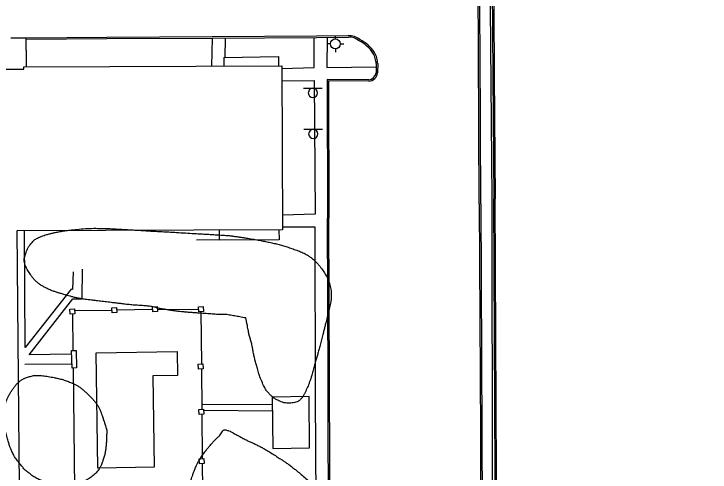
# Model space of a CAD drawing. Extents: x 2145380 to 2156929, y 139568 to 149130.
# Drawn here: x 2151128.7 to 2151409.7, y 145172.7 to 145357.8 of the extents above; entities that cross this region are included whole.
import ezdxf

# ---------------------------------------------------------------- set-up
doc = ezdxf.new("R2010")
doc.units = 0
for name, color, linetype in [('TOPO_Asphalt', 7, 'Continuous'), ('TOPO_Building', 7, 'Continuous'), ('TOPO_Concrete', 7, 'Continuous'), ('TOPO_Curb Back', 7, 'Continuous'), ('TOPO_Fence', 7, 'Continuous'), ('TOPO_Sidewalk', 7, 'Continuous'), ('TOPO_Sign', 7, 'Continuous'), ('TOPO_Tree Line', 7, 'Continuous'), ('TOPO_Wall Freestanding', 7, 'Continuous'), ('TOPO_Water Fire Hydrant', 7, 'Continuous')]:
    doc.layers.add(name, color=color, linetype=linetype)

# ---------------------------------------------------------------- blocks, each defined once
blk = doc.blocks.new('FIRHYD')
at = {"layer": 'TOPO_Water Fire Hydrant'}
for p, q in [((0, 10.2), (0, 17.3)), ((10.2, 0), (17.3, 0)), ((-10.2, 0), (-17.3, 0)), ((0, -10.2), (0, -17.3))]:
    blk.add_line(p, q, dxfattribs=at)
blk.add_circle((0, 0), 10.2, dxfattribs=at)

msp = doc.modelspace()

# ---------------------------------------------------------------- linework, layer by layer
at = {"layer": 'TOPO_Asphalt'}
msp.add_line((2151127.51, 145348.14), (2151133.74, 145348.24), dxfattribs=at)
at = {"layer": 'TOPO_Building'}
for points in [[(2151064.39, 145228.91), (2151063.98, 145331.21), (2151121.6, 145331.44), (2151121.59, 145335.53), (2151132.67, 145335.58), (2151132.67, 145336.45), (2151236.86, 145336.86), (2151237.13, 145270.58), (2151129.94, 145270.15), (2151131.51, 145092.77), (2151237.77, 145093.71), (2151238.35, 145027.44), (2151123.26, 145026.42), (2151123.22, 145031.22), (2151065.97, 145030.71), (2151064.5, 145196.3), (2151033.07, 145196.02), (2151033.03, 145201.03), (2151031.19, 145201.01), (2151030.99, 145223.32), (2151033.76, 145223.35), (2151033.72, 145228.64)], [(2151232.98, 145203.06), (2151233.25, 145182.3), (2151248.06, 145182.49), (2151247.8, 145203.25)]]:
    msp.add_lwpolyline(points, close=True, dxfattribs=at)
at = {"layer": 'TOPO_Concrete'}
msp.add_line((2151213.37, 145340.23), (2151213.37, 145336.77), dxfattribs=at)
for points in [[(2151213.37, 145340.23), (2151235.45, 145340.62), (2151235.46, 145336.86)], [(2151235.64, 145270.57), (2151235.82, 145266.51), (2151211.66, 145266.46), (2151211.65, 145270.48)]]:
    msp.add_lwpolyline(points, dxfattribs=at)
msp.add_lwpolyline([(2151161.88, 145220.92), (2151194.54, 145221.41), (2151194.69, 145211.82), (2151184.71, 145211.67), (2151185.27, 145174.68), (2151162.58, 145174.34)], close=True, dxfattribs=at)
at = {"layer": 'TOPO_Curb Back'}
for points in [[(2151409.66, 145546.45), (2151394.95, 145546.41), (2151348.18, 145546.21), (2151320.53, 145546.31), (2151321.07, 145510.87), (2151321.34, 145442.55), (2151321.64, 145386.55), (2151321.99, 145333.14), (2151322.35, 145283.09)], [(2151409.66, 145545.85), (2151394.95, 145545.81), (2151348.18, 145545.61), (2151321.14, 145545.71), (2151321.67, 145510.88), (2151321.94, 145442.55), (2151322.24, 145386.55), (2151322.59, 145333.14), (2151322.95, 145283.09)], [(2151317.12, 145281.1), (2151316.87, 145343.36), (2151316.64, 145368.84), (2151313.25, 145368.62)], [(2151316.52, 145281.1), (2151316.27, 145343.36), (2151316.05, 145368.2), (2151313.29, 145368.03)], [(2151133.74, 145348.24), (2151166.27, 145348.47), (2151208.71, 145348.71), (2151250.89, 145348.96), (2151263.67, 145349.06)], [(2151133.74, 145347.64), (2151166.27, 145347.87), (2151208.71, 145348.11), (2151250.9, 145348.36), (2151263.68, 145348.46)], [(2151274.94, 145337.78), (2151274.85, 145334.05)], [(2151275.54, 145337.78), (2151275.45, 145334.01)], [(2151271.98, 145331.25), (2151255.12, 145331.41), (2151255.25, 145275.35)], [(2151272.01, 145330.65), (2151255.72, 145330.8), (2151255.85, 145275.35)], [(2151323.44, 145054.71), (2151323.19, 145116.68), (2151322.35, 145283.09)], [(2151324.04, 145054.71), (2151323.79, 145116.68), (2151322.95, 145283.09)], [(2151316.52, 145281.1), (2151316.95, 145188.46), (2151317.33, 145096.92), (2151317.9, 145010.9), (2151317.75, 144994.32)], [(2151317.12, 145281.1), (2151317.55, 145188.46), (2151317.93, 145096.92), (2151318.5, 145010.9), (2151318.35, 144994.4)], [(2151037.49, 145014.35), (2151068.9, 145014.47), (2151115.97, 145014.82), (2151130.4, 145014.91), (2151184.73, 145015.41), (2151239.02, 145015.66), (2151256.37, 145015.49), (2151256.3, 145028.34), (2151256.14, 145085.59), (2151255.73, 145143.05), (2151255.49, 145209.45), (2151255.25, 145275.35)], [(2151037.54, 145013.75), (2151068.9, 145013.87), (2151115.98, 145014.22), (2151130.41, 145014.31), (2151184.73, 145014.81), (2151239.02, 145015.06), (2151256.98, 145014.88), (2151256.9, 145028.35), (2151256.74, 145085.59), (2151256.33, 145143.05), (2151256.09, 145209.45), (2151255.85, 145275.35)]]:
    msp.add_lwpolyline(points, dxfattribs=at)
for centre, radius, start, end in [((2151263.85, 145341.86), 7.21, 51.5896, 91.3721), ((2151263.85, 145341.86), 6.61, 51.0693, 91.4098), ((2151261.45, 145333.92), 14.63, 32.9602, 63.3988), ((2151261.45, 145333.92), 15.23, 33.0029, 63.1588), ((2151269.84, 145339.14), 4.75, 8.4131, 35.1783), ((2151269.84, 145339.14), 5.35, 9.0531, 35.0475), ((2151267.96, 145337.48), 6.99, 2.449, 19.6819), ((2151267.96, 145337.48), 7.59, 2.2946, 19.24), ((2151271.62, 145334.49), 3.26, 276.2909, 352.2726), ((2151271.62, 145334.49), 3.86, 275.7371, 352.7842)]:
    msp.add_arc(centre, radius, start, end, dxfattribs=at)
at = {"layer": 'TOPO_Fence'}
for p, q in [((2151153.16, 145238.01), (2151168.27, 145238.18)), ((2151184.69, 145238.37), (2151170.16, 145238.2)), ((2151186.58, 145238.39), (2151203.22, 145238.58)), ((2151204.17, 145237.56), (2151204.37, 145216.41)), ((2151152.66, 145221.85), (2151152.49, 145236.66)), ((2151153.4, 145158.12), (2151152.74, 145214.78)), ((2151204.39, 145214.39), (2151204.54, 145198.06)), ((2151204.56, 145196.04), (2151204.73, 145178.24)), ((2151204.75, 145176.21), (2151204.91, 145159.26))]:
    msp.add_line(p, q, dxfattribs=at)
for points in [[(2151318.48, 145375.86), (2151320.81, 145376.05), (2151321.63, 145283.42)], [(2151321.63, 145283.42), (2151321.76, 145165.84), (2151322.95, 145057.93), (2151323.62, 144991.99), (2151310.8, 144991.92)]]:
    msp.add_lwpolyline(points, dxfattribs=at)
at = {"layer": 'TOPO_Sidewalk'}
for p, q in [((2151133.59, 145343.15), (2151133.62, 145348.24)), ((2151208.67, 145348.11), (2151208.43, 145336.75)), ((2151213.97, 145340.24), (2151214.08, 145348.14)), ((2151211.66, 145266.62), (2151202.4, 145266.45)), ((2151133.07, 145216.32), (2151152.14, 145216.51)), ((2151233.02, 145199.92), (2151204.93, 145200.03)), ((2151205.23, 145197.74), (2151233.05, 145197.48))]:
    msp.add_line(p, q, dxfattribs=at)
for points in [[(2151236.86, 145335.86), (2151249.95, 145336.18), (2151249.94, 145348.35)], [(2151255.09, 145348.39), (2151255.04, 145336.25), (2151274.91, 145336.45)], [(2151236.88, 145330.77), (2151249.95, 145330.97), (2151250.32, 145276.95), (2151237.1, 145276.56)], [(2151237.78, 145092.05), (2151251.09, 145092.44), (2151250.83, 145140.43), (2151250.39, 145203.04), (2151250.27, 145271.68), (2151237.12, 145271.71)], [(2151152.63, 145253.64), (2151152.39, 145246.55), (2151151.79, 145246.63), (2151133.31, 145223.05), (2151132.96, 145270.25)], [(2151151.8, 145220.34), (2151134.89, 145220.08), (2151152.55, 145242.77), (2151156.32, 145242.79), (2151156.4, 145254.7)]]:
    msp.add_lwpolyline(points, dxfattribs=at)
at = {"layer": 'TOPO_Sign'}
for points in [[(2151245.64, 145327.81), (2151253.14, 145327.82)], [(2151249.39, 145327.81), (2151249.39, 145327.81)], [(2151247.53, 145325.95), (2151247.53, 145325.95)], [(2151251.26, 145325.95), (2151251.26, 145325.95)], [(2151249.39, 145324.08), (2151249.39, 145324.08)], [(2151245.78, 145311.23), (2151253.27, 145311.24)], [(2151249.53, 145311.23), (2151249.53, 145311.23)], [(2151247.66, 145309.36), (2151247.66, 145309.36)], [(2151249.53, 145307.49), (2151249.53, 145307.49)], [(2151251.4, 145309.36), (2151251.4, 145309.36)]]:
    msp.add_lwpolyline(points, dxfattribs=at)
for centre, start, end in [((2151249.39, 145325.95), 90, 180), ((2151249.39, 145325.95), 360, 90), ((2151249.39, 145325.95), 180, 270), ((2151249.39, 145325.95), 270, 0), ((2151249.53, 145309.36), 90, 180), ((2151249.53, 145309.36), 360, 90), ((2151249.53, 145309.36), 180, 270), ((2151249.53, 145309.36), 270, 0)]:
    msp.add_arc(centre, 1.87, start, end, dxfattribs=at)
at = {"layer": 'TOPO_Tree Line'}
for points in [[(2151222.35, 145235.02), (2151222.71, 145233.1), (2151223.06, 145231.19), (2151223.42, 145229.27), (2151223.72, 145227.66), (2151224.29, 145226.12), (2151224.66, 145224.53), (2151225.04, 145222.84), (2151225.31, 145221.13), (2151225.69, 145219.44), (2151226.08, 145217.68), (2151226.58, 145215.95), (2151227.07, 145214.21), (2151227.77, 145211.76), (2151228.68, 145209.42), (2151229.8, 145207.1), (2151230.4, 145205.85), (2151231.29, 145204.86), (2151232.28, 145203.84), (2151233.09, 145203.01), (2151233.94, 145202.4), (2151234.98, 145201.87), (2151237.07, 145200.81), (2151239.44, 145200.49), (2151241.58, 145200.78), (2151242.54, 145200.91), (2151243.53, 145201.26), (2151244.32, 145202.05), (2151245.22, 145202.96), (2151245.73, 145203.89), (2151246.23, 145204.94), (2151246.72, 145205.97), (2151247.21, 145206.99), (2151247.61, 145208.05), (2151248.03, 145209.15), (2151248.45, 145210.24), (2151248.77, 145211.36), (2151249.36, 145213.43), (2151249.87, 145215.52), (2151250.46, 145217.59), (2151250.92, 145219.22), (2151251.44, 145220.84), (2151251.87, 145222.48), (2151252.43, 145224.6), (2151252.97, 145226.72), (2151253.51, 145228.84), (2151253.9, 145230.36), (2151254.28, 145231.87), (2151254.67, 145233.39), (2151255.33, 145235.98), (2151255.92, 145238.59), (2151256.5, 145241.21), (2151256.81, 145242.61), (2151256.81, 145244.07), (2151256.73, 145245.5), (2151256.65, 145246.64), (2151256.43, 145247.77), (2151256.08, 145248.89), (2151255.76, 145249.92), (2151255.39, 145250.89), (2151254.89, 145251.84), (2151254.39, 145252.76), (2151253.84, 145253.63), (2151253.24, 145254.49), (2151252.64, 145255.34), (2151252.01, 145256.14), (2151251.31, 145256.92), (2151250.19, 145258.13), (2151248.97, 145259.19), (2151247.59, 145260.09), (2151246.72, 145260.65), (2151245.84, 145261.14), (2151244.9, 145261.53), (2151243.9, 145261.94), (2151242.89, 145262.34), (2151241.87, 145262.71), (2151240.89, 145263.06), (2151239.91, 145263.41), (2151238.92, 145263.74), (2151238.01, 145264.05), (2151237.11, 145264.34), (2151236.18, 145264.57), (2151235.21, 145264.81), (2151234.22, 145265.03), (2151233.24, 145265.24), (2151232.26, 145265.46), (2151231.28, 145265.68), (2151230.3, 145265.88), (2151229.3, 145266.09), (2151228.3, 145266.29), (2151227.29, 145266.48), (2151226.1, 145266.7), (2151224.91, 145266.91), (2151223.71, 145267.1), (2151222.42, 145267.31), (2151221.12, 145267.51), (2151219.82, 145267.7), (2151218.27, 145267.93), (2151216.73, 145268.16), (2151215.18, 145268.3), (2151213.27, 145268.47), (2151211.36, 145268.58), (2151209.44, 145268.69), (2151207.42, 145268.81), (2151205.39, 145268.92), (2151203.37, 145269.03), (2151199.74, 145269.25), (2151196.11, 145269.47), (2151192.48, 145269.68), (2151189.86, 145269.83), (2151187.25, 145269.94), (2151184.63, 145270.1), (2151182.05, 145270.25), (2151179.47, 145270.42), (2151176.89, 145270.57), (2151174.57, 145270.71), (2151172.25, 145270.85), (2151169.92, 145270.98), (2151167.5, 145271.12), (2151165.06, 145271.19), (2151162.63, 145271.22), (2151159.24, 145271.25), (2151155.85, 145270.99), (2151152.45, 145270.63), (2151150.35, 145270.41), (2151148.28, 145270.08), (2151146.2, 145269.69), (2151144.73, 145269.42), (2151143.3, 145269.04), (2151141.85, 145268.66), (2151140.86, 145268.4), (2151139.91, 145268.06), (2151138.96, 145267.63), (2151137.47, 145266.94), (2151136.28, 145265.9), (2151135.23, 145264.55), (2151134.38, 145263.46), (2151133.93, 145262.3), (2151133.5, 145261.04), (2151133.09, 145259.83), (2151132.69, 145258.52), (2151132.95, 145257.33), (2151133.16, 145256.4), (2151133.61, 145255.51), (2151134.1, 145254.64), (2151134.6, 145253.75), (2151135.09, 145252.93), (2151135.69, 145252.13), (2151136.56, 145250.96), (2151137.47, 145249.87), (2151138.64, 145248.99), (2151139.76, 145248.14), (2151140.95, 145247.49), (2151142.2, 145246.89), (2151142.97, 145246.52), (2151143.72, 145246.12), (2151144.52, 145245.86), (2151145.84, 145245.43), (2151147.16, 145245.03), (2151148.48, 145244.64), (2151149.37, 145244.38), (2151150.25, 145244.11), (2151151.14, 145243.86), (2151152.47, 145243.49), (2151153.81, 145243.17), (2151155.16, 145242.92), (2151156.14, 145242.73), (2151157.12, 145242.57), (2151158.1, 145242.45), (2151159.34, 145242.29), (2151160.57, 145242.14), (2151161.81, 145241.99), (2151164.26, 145241.7), (2151166.71, 145241.4), (2151169.15, 145241.11), (2151170.96, 145240.9), (2151172.76, 145240.68), (2151174.57, 145240.47), (2151176.81, 145240.2), (2151179.06, 145240.13), (2151181.31, 145239.95), (2151182.17, 145239.87), (2151183.03, 145239.8), (2151183.89, 145239.68), (2151185.27, 145239.48), (2151186.61, 145239.01), (2151187.99, 145238.76), (2151189.44, 145238.5), (2151190.89, 145238.25), (2151192.35, 145238.04), (2151193.67, 145237.85), (2151194.99, 145237.66), (2151196.32, 145237.53), (2151197.71, 145237.39), (2151199.11, 145237.27), (2151200.5, 145237.18), (2151202.49, 145237.04), (2151204.48, 145236.91), (2151206.47, 145236.77), (2151207.58, 145236.69), (2151208.7, 145236.6), (2151209.82, 145236.52), (2151211.97, 145236.36), (2151214.15, 145236.49), (2151216.27, 145236.11), (2151218.29, 145235.74), (2151220.32, 145235.38), (2151222.35, 145235.02), (2151222.35, 145235.02)], [(2151164.66, 145194.79), (2151164.18, 145195.97), (2151163.7, 145197.14), (2151163.23, 145198.31), (2151162.79, 145199.38), (2151162.09, 145200.32), (2151161.36, 145201.24), (2151160.43, 145202.41), (2151159.42, 145203.45), (2151158.33, 145204.47), (2151157.26, 145205.47), (2151156.17, 145206.39), (2151154.96, 145207.22), (2151153.93, 145207.91), (2151152.85, 145208.48), (2151151.7, 145208.92), (2151149.86, 145209.64), (2151148.01, 145210.26), (2151146.1, 145210.69), (2151144.93, 145210.95), (2151143.77, 145211.16), (2151142.59, 145211.36), (2151141.47, 145211.54), (2151140.35, 145211.68), (2151139.23, 145211.76), (2151137.53, 145211.9), (2151135.83, 145211.57), (2151134.13, 145211.03), (2151132.83, 145210.62), (2151131.71, 145210.02), (2151130.7, 145209.1), (2151129.64, 145208.13), (2151128.82, 145207.11), (2151128.05, 145205.95), (2151127.34, 145204.86), (2151126.71, 145203.78), (2151126.15, 145202.61), (2151125.59, 145201.42), (2151125.17, 145200.22), (2151124.86, 145198.94), (2151124.5, 145197.4), (2151124.31, 145195.84), (2151124.43, 145194.3), (2151124.53, 145193.14), (2151124.7, 145191.98), (2151124.96, 145190.83), (2151125.42, 145188.76), (2151125.93, 145186.74), (2151126.54, 145184.72), (2151126.94, 145183.38), (2151127.42, 145182.09), (2151128.03, 145180.82), (2151128.95, 145178.92), (2151130.16, 145177.25), (2151131.5, 145175.61), (2151132.5, 145174.38), (2151133.56, 145173.28), (2151134.81, 145172.3), (2151136.33, 145171.12), (2151137.92, 145170.14), (2151139.68, 145169.4), (2151140.86, 145168.9), (2151142.05, 145168.5), (2151143.28, 145168.16), (2151144.42, 145167.84), (2151145.55, 145167.58), (2151146.72, 145167.4), (2151148.25, 145167.18), (2151149.81, 145167.17), (2151151.35, 145167.25), (2151152.25, 145167.3), (2151153.15, 145167.41), (2151154.04, 145167.67), (2151154.91, 145167.92), (2151155.7, 145168.28), (2151156.5, 145168.67), (2151157.36, 145169.1), (2151158.16, 145169.56), (2151158.95, 145170.11), (2151160.71, 145171.34), (2151162.25, 145172.75), (2151163.43, 145174.58), (2151163.93, 145175.36), (2151164.25, 145176.18), (2151164.52, 145177.05), (2151165.01, 145178.61), (2151165.47, 145180.16), (2151165.71, 145181.78), (2151165.94, 145183.29), (2151166.02, 145184.79), (2151166.06, 145186.3), (2151166.11, 145187.8), (2151166.3, 145189.36), (2151165.86, 145190.8), (2151165.46, 145192.13), (2151165.06, 145193.46), (2151164.66, 145194.79)], [(2151216.02, 145189.22), (2151215.56, 145189.37), (2151215.1, 145189.52), (2151214.64, 145189.67), (2151213.21, 145190.14), (2151212.17, 145187.97), (2151211.09, 145186.9), (2151210.16, 145185.98), (2151209.26, 145185.09), (2151208.4, 145184.12), (2151207.4, 145182.99), (2151206.47, 145181.84), (2151205.58, 145180.61), (2151204.16, 145178.65), (2151202.94, 145176.61), (2151201.95, 145174.4), (2151201.39, 145173.15), (2151200.97, 145171.88), (2151200.55, 145170.58), (2151200.27, 145169.7), (2151200.03, 145168.82), (2151199.86, 145167.92), (2151199.54, 145166.29), (2151199.47, 145164.55), (2151199.81, 145162.92), (2151200.11, 145161.47), (2151200.51, 145160.04), (2151200.96, 145158.62), (2151201.34, 145157.44), (2151201.74, 145156.27), (2151202.16, 145155.11), (2151202.56, 145153.98), (2151202.95, 145152.88), (2151203.66, 145151.87), (2151204.36, 145150.89), (2151205.32, 145150.22), (2151206.27, 145149.53), (2151207.16, 145148.89), (2151208.03, 145148.26), (2151208.97, 145147.73), (2151210.73, 145146.75), (2151212.51, 145145.86), (2151214.33, 145145.01), (2151215.72, 145144.35), (2151217.11, 145143.74), (2151218.56, 145143.21), (2151220.78, 145142.41), (2151223.05, 145141.88), (2151225.38, 145141.46), (2151226.8, 145141.2), (2151228.23, 145141), (2151229.68, 145140.92), (2151231.21, 145140.84), (2151232.76, 145140.82), (2151234.29, 145140.89), (2151236.39, 145140.99), (2151238.5, 145141.13), (2151240.59, 145141.42), (2151242.05, 145141.62), (2151243.5, 145141.85), (2151244.96, 145142.12), (2151246.11, 145142.34), (2151247.26, 145142.58), (2151248.42, 145142.81), (2151249.29, 145142.99), (2151250.16, 145143.2), (2151251.03, 145143.45), (2151253.04, 145144.01), (2151254.76, 145145.32), (2151255.88, 145147.32), (2151256.62, 145148.62), (2151256.68, 145149.93), (2151256.7, 145151.27), (2151256.7, 145152.22), (2151256.71, 145153.18), (2151256.48, 145154.11), (2151256.04, 145155.98), (2151255.43, 145157.73), (2151254.6, 145159.45), (2151253.86, 145161), (2151253.05, 145162.45), (2151252.09, 145163.87), (2151251.09, 145165.36), (2151250.06, 145166.79), (2151248.79, 145168.04), (2151247.01, 145169.78), (2151245.16, 145171.39), (2151243.24, 145172.96), (2151241.97, 145173.99), (2151240.71, 145175.04), (2151239.37, 145175.99), (2151238.15, 145176.85), (2151236.91, 145177.66), (2151235.66, 145178.47), (2151233.75, 145179.7), (2151231.85, 145180.93), (2151229.88, 145182.06), (2151228.5, 145182.85), (2151227.07, 145183.55), (2151225.64, 145184.25), (2151224.36, 145184.88), (2151223.02, 145185.39), (2151221.77, 145186.08), (2151219.85, 145187.13), (2151217.94, 145188.17), (2151216.02, 145189.22), (2151216.02, 145189.22)]]:
    msp.add_open_spline(points, degree=3, dxfattribs=at)
at = {"layer": 'TOPO_Wall Freestanding'}
msp.add_line((2151133.59, 145343.15), (2151133.64, 145336.45), dxfattribs=at)
for points in [[(2151151.23, 145238.6), (2151153.11, 145238.72), (2151153.24, 145236.71), (2151151.36, 145236.58)], [(2151168.2, 145239.14), (2151170.09, 145239.27), (2151170.22, 145237.25), (2151168.34, 145237.12)], [(2151184.61, 145239.47), (2151186.5, 145239.6), (2151186.63, 145237.58), (2151184.75, 145237.46)], [(2151203.16, 145239.51), (2151205.04, 145239.64), (2151205.18, 145237.62), (2151203.29, 145237.5)], [(2151152.18, 145214.77), (2151151.99, 145221.83), (2151153.78, 145221.88), (2151153.97, 145214.82)], [(2151203.04, 145216.32), (2151204.92, 145216.45), (2151205.06, 145214.43), (2151203.17, 145214.3)], [(2151203.32, 145197.98), (2151205.21, 145198.11), (2151205.34, 145196.09), (2151203.46, 145195.97)], [(2151203.48, 145178.15), (2151205.37, 145178.28), (2151205.5, 145176.26), (2151203.62, 145176.14)]]:
    msp.add_lwpolyline(points, close=True, dxfattribs=at)

# ---------------------------------------------------------------- block references
at = {"layer": 'TOPO_Water Fire Hydrant', "xscale": 0.19685000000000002, "yscale": 0.19685000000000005}
msp.add_blockref('FIRHYD', (2151258.43, 145345.74), dxfattribs=at)

doc.saveas('drawing.dxf')
